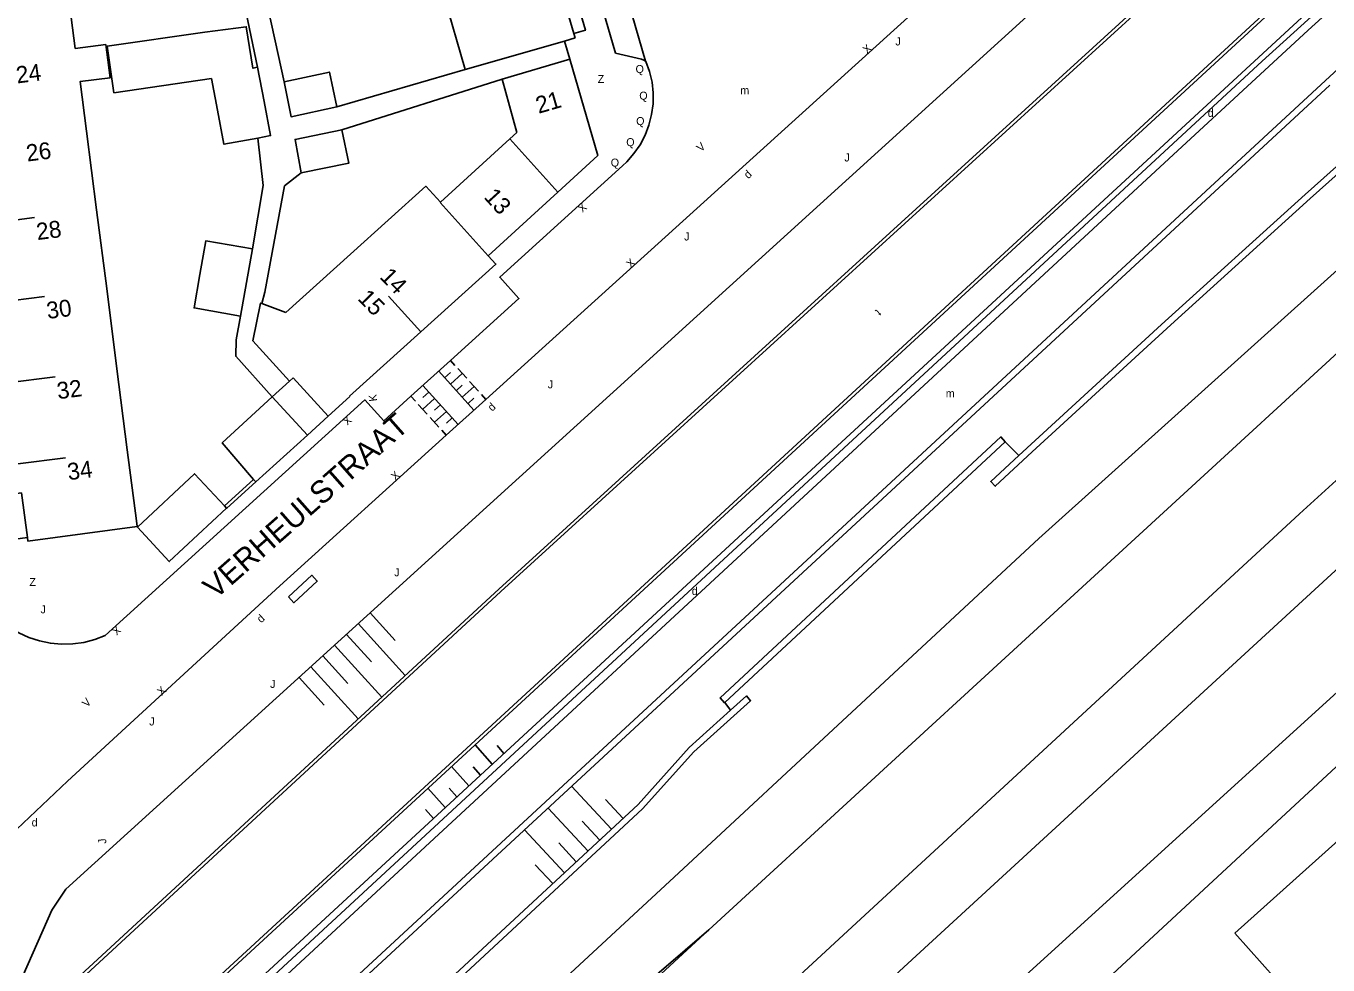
# Model space of a CAD drawing. Extents: x 134999 to 136502, y 457398 to 459002.
# Drawn here: x 136037.3 to 136118.6, y 457501.4 to 457560.1 of the extents above; entities that cross this region are included whole.
import ezdxf

# ---------------------------------------------------------------- set-up
doc = ezdxf.new("R2010")
doc.units = 0
for name, color, linetype in [('RI_DGTB_15', 7, 'Continuous'), ('RI_DGTB_18', 7, 'Continuous'), ('RI_DGTB_23', 7, 'Continuous'), ('RI_DGTB_28', 7, 'Continuous'), ('RI_DGTB_29', 7, 'Continuous'), ('RI_DGTB_30', 7, 'Continuous'), ('RI_DGTB_31', 7, 'Continuous'), ('RI_DGTB_32', 7, 'Continuous'), ('RI_DGTB_35', 7, 'Continuous'), ('RI_DGTB_36', 7, 'Continuous'), ('RI_DGTB_37', 7, 'Continuous'), ('RI_DGTB_4', 7, 'Continuous'), ('RI_DGTB_43', 7, 'Continuous'), ('RI_DGTB_48', 7, 'Continuous'), ('RI_DGTB_5', 7, 'Continuous'), ('RI_DGTB_53', 7, 'Continuous'), ('RI_DGTB_54', 7, 'Continuous'), ('RI_DGTB_58', 7, 'Continuous'), ('RI_DGTB_6', 7, 'Continuous')]:
    doc.layers.add(name, color=color, linetype=linetype)

msp = doc.modelspace()

# ---------------------------------------------------------------- linework, layer by layer
at = {"layer": 'RI_DGTB_15'}
for p, q in [((136070.487, 457549.676), (136067.487, 457552.99)), ((136066.143, 457545.694), (136063.14, 457549.011)), ((136034.809, 457547.697), (136037.785, 457548.075)), ((136035.447, 457542.765), (136038.422, 457543.144)), ((136061.926, 457540.938), (136059.912, 457543.163)), ((136036.095, 457537.746), (136039.071, 457538.125)), ((136036.75, 457532.687), (136039.726, 457533.066))]:
    msp.add_line(p, q, dxfattribs=at)
at = {"layer": 'RI_DGTB_18'}
for p, q in [((136058.759, 457523.369), (136060.326, 457521.644)), ((136058.019, 457522.696), (136060.958, 457519.462)), ((136057.278, 457522.024), (136058.846, 457520.299)), ((136055.798, 457520.679), (136057.366, 457518.954)), ((136056.538, 457521.351), (136059.488, 457518.104)), ((136055.058, 457520.006), (136058.019, 457516.748)), ((136054.318, 457519.334), (136055.886, 457517.609)), ((136066.391, 457513.909), (136065.317, 457515.118)), ((136067.126, 457514.588), (136066.695, 457515.072)), ((136064.921, 457512.552), (136063.846, 457513.762)), ((136065.656, 457513.231), (136065.201, 457513.743)), ((136073.844, 457509.845), (136071.351, 457512.53)), ((136063.451, 457511.196), (136062.375, 457512.406)), ((136064.186, 457511.874), (136063.706, 457512.414)), ((136074.577, 457510.525), (136073.476, 457511.711)), ((136062.716, 457510.518), (136062.212, 457511.085)), ((136072.377, 457508.484), (136069.883, 457511.172)), ((136073.111, 457509.165), (136072.01, 457510.35)), ((136070.911, 457507.124), (136068.414, 457509.814)), ((136071.644, 457507.804), (136070.544, 457508.99)), ((136070.178, 457506.444), (136069.078, 457507.629))]:
    msp.add_line(p, q, dxfattribs=at)
for points in [[(136138.561, 457590.37), (136138.31, 457588.91), (136138.293, 457588.131), (136138.2, 457586.866), (136138.027, 457585.61), (136137.776, 457584.367), (136137.447, 457583.143), (136137.041, 457581.942), (136136.56, 457580.768), (136136.007, 457579.628), (136135.382, 457578.524), (136134.689, 457577.462), (136133.931, 457576.446), (136133.11, 457575.48), (136049.78, 457498.58), (136039.98, 457488.88)], [(136036.45, 457499.31), (136038.867, 457504.795), (136039.741, 457506.101), (136113.164, 457572.819), (136115.182, 457574.558), (136116.997, 457576.052), (136118.479, 457577.398), (136119.864, 457578.813)]]:
    msp.add_lwpolyline(points, dxfattribs=at)
at = {"layer": 'RI_DGTB_23'}
msp.add_lwpolyline([(136071.244, 457557.978), (136070.911, 457559.114)], dxfattribs=at)
at = {"layer": 'RI_DGTB_28'}
for points in [[(136037.283, 457469.498), (136060.858, 457491.192), (136077.767, 457506.848), (136100.544, 457528.017), (136123.767, 457548.921), (136135.16, 457559.16), (136154.18, 457575.647), (136163.226, 457583.192)], [(136018.029, 457438.107), (136028.57, 457448.058), (136116.844, 457529.556), (136123.03, 457535.178), (136141.207, 457551.252), (136159.733, 457567.276), (136171.103, 457576.881)], [(136079.929, 457503.547), (136119.498, 457539.892), (136135.662, 457554.291), (136148.931, 457565.95), (136162.141, 457577.226)], [(136000, 457415.892), (136092.119, 457501.222), (136126.526, 457532.85), (136145.405, 457549.48), (136163.787, 457565.389)], [(136043.409, 457472.175), (136079.929, 457503.547)], [(136044.622, 457470.94), (136079.929, 457503.547)]]:
    msp.add_lwpolyline(points, dxfattribs=at)
at = {"layer": 'RI_DGTB_31'}
for p, q in [((136063.044, 457538.473), (136065.247, 457536.042)), ((136063.785, 457539.144), (136064.06, 457538.84)), ((136064.244, 457538.638), (136064.795, 457538.03)), ((136063.411, 457538.068), (136063.782, 457538.403)), ((136063.779, 457537.662), (136064.519, 457538.334)), ((136064.978, 457537.827), (136065.529, 457537.219)), ((136061.589, 457536.602), (136061.313, 457536.905)), ((136062.42, 457537.174), (136062.051, 457536.837)), ((136064.261, 457535.152), (136062.052, 457537.578)), ((136064.146, 457537.257), (136064.516, 457537.593)), ((136064.513, 457536.852), (136065.254, 457537.523)), ((136065.713, 457537.017), (136065.988, 457536.713)), ((136062.325, 457535.793), (136061.773, 457536.4)), ((136062.788, 457536.769), (136062.049, 457536.096)), ((136063.157, 457536.365), (136062.787, 457536.029)), ((136064.88, 457536.447), (136065.25, 457536.783)), ((136063.062, 457534.984), (136062.51, 457535.591)), ((136063.525, 457535.961), (136062.786, 457535.288)), ((136063.893, 457535.556), (136063.523, 457535.22)), ((136063.522, 457534.479), (136063.246, 457534.782))]:
    msp.add_line(p, q, dxfattribs=at)
at = {"layer": 'RI_DGTB_32'}
msp.add_lwpolyline([(136053.651, 457524.37), (136055.122, 457525.725), (136055.461, 457525.357), (136053.99, 457524.002), (136053.651, 457524.37)], dxfattribs=at)
at = {"layer": 'RI_DGTB_4'}
for p, q in [((136070.519, 457562.944), (136071.493, 457559.582)), ((136071.493, 457559.582), (136071.574, 457559.304)), ((136067.486, 457552.991), (136063.164, 457549.033)), ((136070.487, 457549.676), (136066.143, 457545.694)), ((136061.926, 457540.938), (136057.465, 457536.917)), ((136056.145, 457535.663), (136053.948, 457538.06)), ((136054.839, 457534.477), (136052.649, 457536.867)), ((136054.839, 457534.477), (136056.145, 457535.663)), ((136051.619, 457531.551), (136054.839, 457534.477)), ((136051.482, 457531.711), (136051.619, 457531.551)), ((136036.984, 457530.875), (136037.346, 457528.078))]:
    msp.add_line(p, q, dxfattribs=at)
for points in [[(136071.244, 457557.978), (136067.008, 457556.719)], [(136070.487, 457549.676), (136072.98, 457551.96), (136071.244, 457557.978)], [(136067.008, 457556.719), (136067.921, 457553.389), (136067.486, 457552.991)], [(136061.926, 457540.938), (136066.618, 457545.167), (136066.143, 457545.694)], [(136053.722, 457537.853), (136052.649, 457536.867)], [(136053.948, 457538.06), (136053.722, 457537.853)], [(136052.649, 457536.867), (136049.518, 457534.004), (136051.482, 457531.711)], [(136056.145, 457535.663), (136057.492, 457536.887), (136057.465, 457536.917)], [(136044.199, 457528.768), (136037.374, 457527.861), (136037.346, 457528.078)]]:
    msp.add_lwpolyline(points, dxfattribs=at)
at = {"layer": 'RI_DGTB_48'}
for points in [[(136039.98, 457488.88), (136114.51, 457557.86), (136134.24, 457575.75), (136135.96, 457577.45), (136137.06, 457579.62), (136137.76, 457581.92), (136138.36, 457584.26), (136138.74, 457586.64), (136138.86, 457589.03), (136138.78, 457590.35), (136138.561, 457590.37)], [(136153.604, 457545.701), (136075.231, 457473.057), (136050.685, 457449.844)]]:
    msp.add_lwpolyline(points, dxfattribs=at)
at = {"layer": 'RI_DGTB_5'}
for p, q in [((136039.73, 457563.334), (136040.338, 457558.638)), ((136063.041, 457563.055), (136064.695, 457557.333)), ((136041.041, 457553.478), (136041.669, 457548.569)), ((136041.669, 457548.569), (136042.299, 457543.638)), ((136042.299, 457543.638), (136042.94, 457538.618)), ((136042.94, 457538.618), (136043.587, 457533.557)), ((136043.587, 457533.557), (136044.153, 457529.13)), ((136044.153, 457529.13), (136044.199, 457528.768))]:
    msp.add_line(p, q, dxfattribs=at)
for points in [[(136041.041, 457553.478), (136040.644, 457556.587), (136042.526, 457556.82), (136042.241, 457558.891), (136040.338, 457558.638)], [(136064.695, 457557.333), (136070.911, 457559.114)], [(136070.911, 457559.114), (136071.574, 457559.304)], [(136057.535, 457545.789), (136062.241, 457550.033), (136063.164, 457549.033)], [(136057.535, 457545.789), (136053.49, 457542.141)], [(136053.722, 457537.853), (136051.432, 457540.383), (136051.914, 457542.732), (136051.999, 457542.7)], [(136051.999, 457542.7), (136053.49, 457542.141)]]:
    msp.add_lwpolyline(points, dxfattribs=at)
at = {"layer": 'RI_DGTB_53'}
msp.add_line((136118.461, 457556.65), (136001.225, 457448.228), dxfattribs=at)
for points in [[(136135.496, 457576.161), (136132.2, 457573.21), (136126.142, 457567.759), (136117.379, 457559.784), (136108.67, 457551.75), (136038.83, 457487.12), (136037.76, 457487.34)], [(136118.739, 457556.35), (136001.646, 457448.073), (136001.584, 457448.047), (136001.491, 457447.948), (136001.297, 457447.659), (136001.174, 457447.334), (136001.128, 457446.989), (136001.162, 457446.643), (136001.274, 457446.314), (136001.458, 457446.019), (136001.494, 457445.983), (136003.855, 457443.43)], [(136036.45, 457499.31), (136036.24, 457499.29), (136035.28, 457506.57), (136035.255, 457507.099), (136035.31, 457507.625), (136035.443, 457508.137), (136035.652, 457508.624), (136035.931, 457509.073), (136036.28, 457509.48), (136039.85, 457512.84)]]:
    msp.add_lwpolyline(points, dxfattribs=at)
at = {"layer": 'RI_DGTB_54'}
for p, q in [((136051.692, 457564.313), (136053.388, 457556.556)), ((136050.601, 457562.871), (136051.729, 457557.47)), ((136056.67, 457555.007), (136064.695, 457557.333)), ((136056.995, 457553.565), (136067.008, 457556.719)), ((136080.924, 457517.763), (136098.45, 457534.06)), ((136098.45, 457534.06), (136099.306, 457533.214)), ((136081.286, 457517.293), (136080.924, 457517.763))]:
    msp.add_line(p, q, dxfattribs=at)
for points in [[(136075.97, 457557.862), (136075.871, 457557.927), (136075.728, 457557.984), (136074.099, 457558.355), (136058.13, 457613.145), (136059.374, 457614.449), (136059.468, 457614.611), (136059.492, 457614.788)], [(136075.97, 457557.862), (136065.022, 457595.683)], [(136108.62, 457575.341), (136065.988, 457536.713)], [(136137.509, 457573.92), (136129.318, 457566.565), (136121.128, 457559.103), (136118.461, 457556.65)], [(136071.493, 457559.582), (136072.214, 457559.79), (136071.24, 457563.151), (136070.519, 457562.944)], [(136075.97, 457557.862), (136075.999, 457557.843), (136076.226, 457557.205), (136076.377, 457556.544), (136076.449, 457555.87), (136076.441, 457555.193), (136076.353, 457554.521), (136076.187, 457553.864), (136075.944, 457553.232), (136075.629, 457552.632), (136075.245, 457552.074), (136074.799, 457551.564), (136074.541, 457551.319), (136066.86, 457544.343), (136068.061, 457543.019), (136063.785, 457539.144)], [(136099.306, 457533.214), (136097.54, 457531.58), (136097.82, 457531.28), (136100.141, 457533.431), (136108.79, 457541.376), (136117.493, 457549.263), (136126.25, 457557.09), (136125.99, 457557.39), (136124.201, 457555.799)], [(136161.725, 457556.948), (136154.02, 457550.03), (136147.81, 457544.43), (136040.89, 457447.21), (136022.964, 457431.301)], [(136099.306, 457533.214), (136108.219, 457541.396), (136117.185, 457549.518), (136124.201, 457555.799)], [(136051.412, 457546.133), (136052.07, 457550.073), (136051.734, 457553.05)], [(136051.999, 457542.7), (136052.176, 457543.419), (136053.404, 457550.052), (136054.459, 457550.874)], [(136052.649, 457536.867), (136050.365, 457539.405), (136050.389, 457540.426), (136050.662, 457541.924)], [(136063.785, 457539.144), (136061.313, 457536.905)], [(136061.313, 457536.905), (136059.613, 457535.364), (136058.42, 457536.679), (136042.2, 457521.949), (136041.548, 457521.698), (136040.871, 457521.522), (136040.178, 457521.426), (136039.48, 457521.408), (136038.783, 457521.471), (136038.099, 457521.613), (136037.435, 457521.832), (136036.8, 457522.125), (136036.203, 457522.489), (136035.652, 457522.919), (136035.153, 457523.409), (136034.713, 457523.952), (136034.338, 457524.542), (136034.033, 457525.171), (136033.802, 457525.831), (136033.648, 457526.513), (136033.572, 457527.208), (136033.571, 457527.233)], [(136065.988, 457536.713), (136063.522, 457534.479)], [(136063.522, 457534.479), (136053.125, 457525.058), (136039.85, 457512.84)], [(136098.45, 457534.06), (136098.18, 457534.37), (136080.63, 457518.05), (136080.91, 457517.75), (136080.924, 457517.763)], [(136051.482, 457531.711), (136049.664, 457530.06)], [(136051.619, 457531.551), (136049.808, 457529.906), (136049.793, 457529.922)], [(136037.346, 457528.078), (136036.585, 457527.981), (136036.224, 457530.778), (136036.984, 457530.875)], [(136043.759, 457481.941), (136040.34, 457478.77), (136040.62, 457478.47), (136075.79, 457511.11), (136078.98, 457514.68), (136082.53, 457517.88), (136082.27, 457518.18), (136081.286, 457517.293)], [(136043.759, 457481.941), (136075.51, 457511.39), (136078.7, 457514.96), (136081.286, 457517.293)]]:
    msp.add_lwpolyline(points, dxfattribs=at)
at = {"layer": 'RI_DGTB_58'}
for points in [[(136128.652, 457600.789), (136128.901, 457599.994), (136129.344, 457598.377), (136129.71, 457596.741), (136129.998, 457595.089), (136130.206, 457593.425), (136130.335, 457591.753), (136130.384, 457590.077), (136130.353, 457588.401), (136130.242, 457586.728), (136130.03, 457586.114), (136129.521, 457584.817), (136128.938, 457583.551), (136128.284, 457582.322), (136127.56, 457581.131), (136126.769, 457579.985), (136125.913, 457578.885), (136124.996, 457577.837), (136124.02, 457576.842), (136122.988, 457575.906), (136121.905, 457575.03), (136109.003, 457563.066), (136066.932, 457524.706), (136036.925, 457496.996)], [(136037.808, 457490.028), (136129.079, 457574.169), (136130.044, 457575.032), (136130.955, 457575.953), (136131.806, 457576.929), (136132.596, 457577.955), (136133.321, 457579.028), (136133.978, 457580.143), (136134.565, 457581.298), (136135.08, 457582.486), (136135.52, 457583.703), (136135.885, 457584.946), (136136.172, 457586.209), (136136.38, 457587.487), (136136.51, 457588.775), (136136.559, 457590.069), (136136.557, 457590.549)], [(136037.839, 457489.787), (136129.221, 457574.031), (136130.187, 457574.892), (136131.098, 457575.81), (136131.95, 457576.783), (136132.741, 457577.807), (136133.467, 457578.878), (136134.125, 457579.992), (136134.714, 457581.144), (136135.23, 457582.33), (136135.671, 457583.546), (136136.037, 457584.787), (136136.325, 457586.049), (136136.535, 457587.325), (136136.666, 457588.612), (136136.716, 457589.905), (136136.712, 457590.535)], [(136121.773, 457575.18), (136108.868, 457563.214), (136066.797, 457524.854), (136036.895, 457497.24)]]:
    msp.add_lwpolyline(points, dxfattribs=at)
at = {"layer": 'RI_DGTB_6'}
for p, q in [((136112.786, 457503.347), (136146.732, 457533.789)), ((136120.852, 457494.352), (136112.786, 457503.347))]:
    msp.add_line(p, q, dxfattribs=at)
for points in [[(136048.847, 457556.766), (136042.746, 457555.879), (136042.323, 457558.786), (136048.424, 457559.674)], [(136048.424, 457559.674), (136051.023, 457560.004), (136051.435, 457557.415), (136051.729, 457557.47)], [(136051.729, 457557.47), (136052.135, 457555.335)], [(136053.388, 457556.556), (136056.213, 457557.17), (136056.67, 457555.007)], [(136049.222, 457554.782), (136048.847, 457556.766)], [(136056.67, 457555.007), (136053.824, 457554.378), (136053.388, 457556.556)], [(136051.734, 457553.05), (136049.624, 457552.656), (136049.222, 457554.782)], [(136052.135, 457555.335), (136052.541, 457553.2), (136051.734, 457553.05)], [(136056.995, 457553.565), (136054.073, 457552.967), (136054.459, 457550.874)], [(136054.459, 457550.874), (136057.426, 457551.474), (136056.995, 457553.565)], [(136051.412, 457546.133), (136048.489, 457546.62), (136048.125, 457544.526)], [(136051.035, 457544.019), (136051.412, 457546.133)], [(136048.125, 457544.526), (136047.761, 457542.431), (136050.662, 457541.924)], [(136050.662, 457541.924), (136051.035, 457544.019)], [(136044.215, 457528.719), (136047.796, 457532.061), (136049.664, 457530.06)], [(136049.793, 457529.922), (136046.211, 457526.579), (136044.215, 457528.719)], [(136049.664, 457530.06), (136049.793, 457529.922)]]:
    msp.add_lwpolyline(points, dxfattribs=at)

# ---------------------------------------------------------------- texts
at = {"layer": 'RI_DGTB_29'}
for height, rotation, p in [(0.5, 359.99965, (136111.1, 457554.37)), (0.499, 42.18331, (136082.386, 457550.469)), (0.499, 42.18331, (136066.381, 457535.934)), (0.5, 359.99965, (136078.86, 457524.49)), (0.499, 42.18331, (136051.95, 457522.71)), (0.5, 359.99965, (136037.61, 457510.02))]:
    msp.add_text('d', height=height, rotation=rotation, dxfattribs=at).set_placement(p)
at = {"layer": 'RI_DGTB_30'}
for s, height, rotation, p in [('X', 0.499, 42.18368, (136089.813, 457558.292)), ('V', 0.5, 42.17916, (136079.43, 457552.155)), ('X', 0.499, 222.14589, (136072.018, 457549.033)), ('X', 0.499, 42.18368, (136075.044, 457544.896)), ('K', 0.5, 97.41219, (136059.208, 457536.618)), ('X', 0.499, 222.14589, (136057.329, 457535.722)), ('X', 0.499, 42.1459, (136060.334, 457531.615)), ('X', 0.499, 222.14589, (136042.911, 457522.595)), ('X', 0.499, 42.87256, (136045.731, 457518.163)), ('V', 0.499, 46.93736, (136041.07, 457517.433))]:
    msp.add_text(s, height=height, rotation=rotation, dxfattribs=at).set_placement(p)
at = {"layer": 'RI_DGTB_31'}
for s, p in [('J', (136091.586, 457558.837)), ('Q', (136075.347, 457557.114)), ('Q', (136075.58, 457555.448)), ('Q', (136075.385, 457553.861)), ('Q', (136074.766, 457552.542)), ('Q', (136073.798, 457551.264)), ('J', (136088.397, 457551.585)), ('J', (136078.383, 457546.645)), ('J', (136069.86, 457537.404)), ('J', (136060.266, 457525.655)), ('J', (136038.167, 457523.34)), ('J', (136052.512, 457518.681)), ('J', (136044.961, 457516.332))]:
    msp.add_text(s, height=0.5, dxfattribs=at).set_placement(p)
msp.add_text('J', height=0.499, rotation=96.99995, dxfattribs=at).set_placement((136042.29, 457508.96))
at = {"layer": 'RI_DGTB_32'}
for p in [(136072.982, 457556.49), (136037.47, 457525.05)]:
    msp.add_text('Z', height=0.5, dxfattribs=at).set_placement(p)
at = {"layer": 'RI_DGTB_35'}
for s, rotation, p in [('21', 16.1713, (136069.287, 457554.561)), ('13', 312.4609, (136065.821, 457549.33)), ('15', 314.4955, (136057.929, 457542.97)), ('34', 7.4061, (136039.911, 457531.657))]:
    msp.add_text(s, height=1.054, rotation=rotation, dxfattribs=at).set_placement(p)
at = {"layer": 'RI_DGTB_36'}
for s, rotation, p in [('24', 7.4061, (136036.705, 457556.457)), ('26', 7.4061, (136037.335, 457551.575)), ('28', 7.4061, (136037.97, 457546.667)), ('14', 314.5037, (136059.306, 457544.322)), ('30', 7.4061, (136038.607, 457541.735)), ('32', 7.4061, (136039.256, 457536.717))]:
    msp.add_text(s, height=1.054, rotation=rotation, dxfattribs=at).set_placement(p)
at = {"layer": 'RI_DGTB_37'}
msp.add_text('VERHEULSTRAAT', height=1.4, rotation=41.38948, dxfattribs=at).set_placement((136049.096, 457524.178))
at = {"layer": 'RI_DGTB_43'}
for p in [(136081.892, 457555.781), (136094.732, 457536.838)]:
    msp.add_text('m', height=0.5, dxfattribs=at).set_placement(p)
msp.add_text('t', height=0.5, rotation=222.59577, dxfattribs=at).set_placement((136090.422, 457542.378))

doc.saveas('drawing.dxf')
